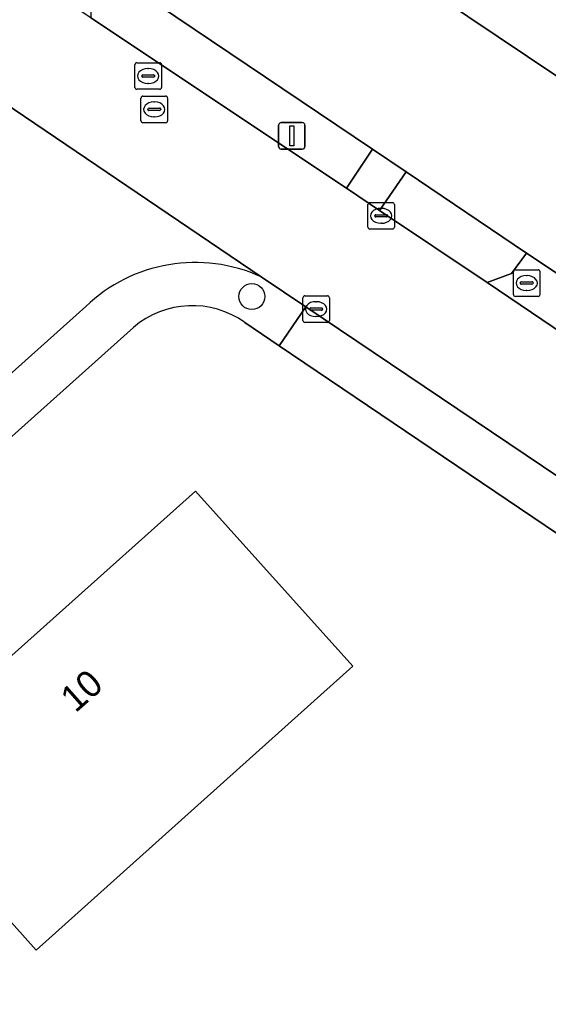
# Model space of a CAD drawing. Extents: x 163266 to 164362, y 381528 to 382286.
# Drawn here: x 164027.8 to 164047.7, y 381843.46 to 381880.07 of the extents above; entities that cross this region are included whole.
import ezdxf

# ---------------------------------------------------------------- set-up
doc = ezdxf.new("R2010")
doc.units = 0
for name, color, linetype in [('IMGEO_Boom', 7, 'Continuous'), ('IMGEO_Brandkraan', 7, 'Continuous'), ('IMGEO_Erf', 7, 'Continuous'), ('IMGEO_Groenvoorziening', 7, 'Continuous'), ('IMGEO_Kolk', 7, 'Continuous'), ('IMGEO_Lichtmast', 7, 'Continuous'), ('IMGEO_Pand', 7, 'Continuous'), ('IMGEO_Pand_nummerreeks', 7, 'Continuous'), ('IMGEO_Rijbaan_lokaal_open', 7, 'Continuous'), ('IMGEO_Rioolput', 7, 'Continuous'), ('IMGEO_Voetpad_halfverhard', 7, 'Continuous'), ('IMGEO_Voetpad_open', 7, 'Continuous')]:
    doc.layers.add(name, color=color, linetype=linetype)

msp = doc.modelspace()

# ---------------------------------------------------------------- linework, layer by layer
at = {"layer": 'IMGEO_Boom'}
msp.add_circle((164036.541, 381869.643), 0.489, dxfattribs=at)
at = {"layer": 'IMGEO_Brandkraan'}
for p, q in [((164046.378, 381869.725), (164046.378, 381870.577)), ((164046.453, 381870.651), (164047.305, 381870.651)), ((164046.866, 381870.431), (164046.891, 381870.431)), ((164047.379, 381870.577), (164047.379, 381869.725)), ((164046.637, 381870.145), (164046.637, 381870.157)), ((164047.075, 381870.108), (164046.677, 381870.108)), ((164046.68, 381870.194), (164047.078, 381870.194)), ((164047.121, 381870.157), (164047.121, 381870.145)), ((164047.305, 381869.651), (164046.453, 381869.651)), ((164046.889, 381869.871), (164046.864, 381869.871))]:
    msp.add_line(p, q, dxfattribs=at)
for points in [[(164046.378, 381869.725), (164046.378, 381870.577)], [(164046.453, 381870.651), (164047.305, 381870.651)], [(164047.379, 381870.577), (164047.379, 381869.725)], [(164047.305, 381869.651), (164046.453, 381869.651)]]:
    msp.add_lwpolyline(points, dxfattribs=at)
for centre, radius, start, end in [((164046.455, 381870.575), 0.0765, 91.552, 178.448), ((164046.455, 381870.575), 0.0765, 91.552, 178.448), ((164047.303, 381870.575), 0.0765, 1.552, 88.448), ((164047.303, 381870.575), 0.0765, 1.552, 88.448), ((164046.677, 381870.154), 0.0403, 85.8775, 175.7526), ((164046.674, 381870.144), 0.0366, 178.938, 274.7102), ((164047.078, 381870.151), 0.043, 264.8664, 352.4533), ((164047.082, 381870.156), 0.0386, 1.7309, 96.639), ((164046.455, 381869.727), 0.0765, 181.552, 268.448), ((164046.455, 381869.727), 0.0765, 181.552, 268.448), ((164047.303, 381869.727), 0.0765, 271.552, 358.448), ((164047.303, 381869.727), 0.0765, 271.552, 358.448)]:
    msp.add_arc(centre, radius, start, end, dxfattribs=at)
for centre, major_axis, ratio, start_param, end_param in [((164046.865, 381870.151), (-0.387, 0.002), 0.722429, 4.712389, 7.853982), ((164046.89, 381870.151), (-0.39, 0.002), 0.717154, 1.570796, 4.712389)]:
    msp.add_ellipse(centre, major_axis=major_axis, ratio=ratio, start_param=start_param, end_param=end_param, dxfattribs=at)
at = {"layer": 'IMGEO_Erf'}
for points in [[(164055.301, 381883.862), (164050.29, 381876.406), (164037.934, 381884.709), (164042.945, 381892.165)], [(164022.506, 381851.666), (164034.418, 381862.323), (164040.335, 381855.737), (164028.428, 381845.055)]]:
    msp.add_lwpolyline(points, close=True, dxfattribs=at)
for points in [[(164030.999, 381881.988), (164041.078, 381875.19), (164042.347, 381874.343), (164046.869, 381871.277), (164050.464, 381868.875), (164051.85, 381867.938), (164056.445, 381864.849), (164060.502, 381862.127), (164061.626, 381861.38), (164070.012, 381855.689), (164088.057, 381843.58)], [(164082.48, 381837.331), (164082.23, 381837.529), (164074.314, 381842.937), (164073.194, 381843.732), (164065.516, 381848.902), (164060.897, 381852.025), (164037.574, 381867.791), (164036.279, 381868.667)], [(164032.089, 381868.482), (164024.506, 381861.698), (164023.513, 381860.781), (164018.964, 381856.717), (164015.222, 381853.377), (164011.317, 381849.862), (164007.28, 381846.23), (164005.236, 381844.39), (164002.603, 381842.006), (163996.129, 381836.145), (163993.15, 381833.516), (163988.909, 381829.691), (163987.827, 381828.705), (163977.86, 381819.863), (163977.933, 381819.715), (163968.392, 381811.087), (163967.388, 381810.18), (163960.895, 381804.406)]]:
    msp.add_lwpolyline(points, dxfattribs=at)
msp.add_arc((164034.302, 381865.903), 3.398, 54.4237, 130.6325, dxfattribs=at)
at = {"layer": 'IMGEO_Groenvoorziening'}
for points in [[(164036.279, 381868.667), (164037.574, 381867.791), (164038.576, 381869.252), (164036.893, 381870.385)], [(164030.291, 381869.269), (164023.318, 381863.024), (164024.506, 381861.698), (164032.089, 381868.482)]]:
    msp.add_lwpolyline(points, dxfattribs=at)
for centre, radius, start, end in [((164034.414, 381864.967), 5.958, 65.4088, 133.7803), ((164034.302, 381865.903), 3.398, 54.4237, 130.6325)]:
    msp.add_arc(centre, radius, start, end, dxfattribs=at)
at = {"layer": 'IMGEO_Kolk'}
for p, q in [((164040.903, 381872.256), (164040.903, 381873.108)), ((164040.978, 381873.182), (164041.83, 381873.182)), ((164041.391, 381872.962), (164041.416, 381872.962)), ((164041.904, 381873.108), (164041.904, 381872.256)), ((164041.162, 381872.676), (164041.162, 381872.688)), ((164041.6, 381872.639), (164041.202, 381872.639)), ((164041.205, 381872.725), (164041.603, 381872.725)), ((164041.646, 381872.688), (164041.646, 381872.676)), ((164041.414, 381872.402), (164041.389, 381872.402)), ((164041.83, 381872.182), (164040.978, 381872.182)), ((164038.533, 381869.671), (164039.385, 381869.671)), ((164038.458, 381868.745), (164038.458, 381869.597)), ((164038.946, 381869.451), (164038.971, 381869.451)), ((164039.459, 381869.597), (164039.459, 381868.745)), ((164038.717, 381869.165), (164038.717, 381869.177)), ((164039.155, 381869.128), (164038.757, 381869.128)), ((164038.76, 381869.214), (164039.158, 381869.214)), ((164039.201, 381869.177), (164039.201, 381869.165)), ((164039.385, 381868.671), (164038.533, 381868.671)), ((164038.969, 381868.891), (164038.944, 381868.891))]:
    msp.add_line(p, q, dxfattribs=at)
for points in [[(164040.903, 381872.256), (164040.903, 381873.108)], [(164040.978, 381873.182), (164041.83, 381873.182)], [(164041.904, 381873.108), (164041.904, 381872.256)], [(164041.83, 381872.182), (164040.978, 381872.182)], [(164038.533, 381869.671), (164039.385, 381869.671)], [(164038.458, 381868.745), (164038.458, 381869.597)], [(164039.459, 381869.597), (164039.459, 381868.745)], [(164039.385, 381868.671), (164038.533, 381868.671)]]:
    msp.add_lwpolyline(points, dxfattribs=at)
for centre, radius, start, end in [((164040.98, 381873.106), 0.0765, 91.552, 178.448), ((164040.98, 381873.106), 0.0765, 91.552, 178.448), ((164041.828, 381873.106), 0.0765, 1.552, 88.448), ((164041.828, 381873.106), 0.0765, 1.552, 88.448), ((164041.202, 381872.685), 0.0403, 85.8775, 175.7526), ((164041.199, 381872.675), 0.0366, 178.938, 274.7102), ((164041.603, 381872.682), 0.043, 264.8664, 352.4533), ((164041.607, 381872.687), 0.0386, 1.7309, 96.639), ((164040.98, 381872.258), 0.0765, 181.552, 268.448), ((164040.98, 381872.258), 0.0765, 181.552, 268.448), ((164041.828, 381872.258), 0.0765, 271.552, 358.448), ((164041.828, 381872.258), 0.0765, 271.552, 358.448), ((164038.535, 381869.595), 0.0765, 91.552, 178.448), ((164038.535, 381869.595), 0.0765, 91.552, 178.448), ((164039.383, 381869.595), 0.0765, 1.552, 88.448), ((164039.383, 381869.595), 0.0765, 1.552, 88.448), ((164038.757, 381869.174), 0.0403, 85.8775, 175.7526), ((164038.754, 381869.164), 0.0366, 178.938, 274.7102), ((164039.158, 381869.171), 0.043, 264.8664, 352.4533), ((164039.162, 381869.176), 0.0386, 1.7309, 96.639), ((164038.535, 381868.747), 0.0765, 181.552, 268.448), ((164038.535, 381868.747), 0.0765, 181.552, 268.448), ((164039.383, 381868.747), 0.0765, 271.552, 358.448), ((164039.383, 381868.747), 0.0765, 271.552, 358.448)]:
    msp.add_arc(centre, radius, start, end, dxfattribs=at)
for centre, major_axis, ratio, start_param, end_param in [((164041.39, 381872.682), (-0.387, 0.002), 0.722429, 4.712389, 7.853982), ((164041.415, 381872.682), (-0.39, 0.002), 0.717154, 1.570796, 4.712389), ((164038.945, 381869.171), (-0.387, 0.002), 0.722429, 4.712389, 7.853982), ((164038.97, 381869.171), (-0.39, 0.002), 0.717154, 1.570796, 4.712389)]:
    msp.add_ellipse(centre, major_axis=major_axis, ratio=ratio, start_param=start_param, end_param=end_param, dxfattribs=at)
at = {"layer": 'IMGEO_Lichtmast'}
for p, q in [((164037.549, 381875.29), (164037.549, 381876.09)), ((164037.549, 381876.09), (164037.549, 381875.29)), ((164037.649, 381876.19), (164038.439, 381876.19)), ((164038.439, 381876.19), (164037.649, 381876.19)), ((164038.539, 381876.09), (164038.539, 381875.29)), ((164038.539, 381875.29), (164038.539, 381876.09)), ((164038.439, 381875.19), (164037.649, 381875.19)), ((164037.649, 381875.19), (164038.439, 381875.19))]:
    msp.add_line(p, q, dxfattribs=at)
msp.add_lwpolyline([(164037.969, 381876.065), (164038.119, 381876.065), (164038.119, 381875.315), (164037.969, 381875.315), (164037.969, 381876.065)], dxfattribs=at)
for centre, start, end in [((164037.649, 381876.09), 90, 180), ((164037.649, 381876.09), 90, 180), ((164038.439, 381876.09), 0, 90), ((164038.439, 381876.09), 360, 90), ((164037.649, 381875.29), 180, 270), ((164037.649, 381875.29), 180, 270), ((164038.439, 381875.29), 270, 0), ((164038.439, 381875.29), 270, 0)]:
    msp.add_arc(centre, 0.1, start, end, dxfattribs=at)
at = {"layer": 'IMGEO_Pand'}
for points in [[(164050.29, 381876.406), (164055.301, 381883.862), (164042.945, 381892.165), (164037.934, 381884.709)], [(164028.428, 381845.055), (164040.335, 381855.737), (164034.418, 381862.323), (164022.506, 381851.666)]]:
    msp.add_lwpolyline(points, close=True, dxfattribs=at)
at = {"layer": 'IMGEO_Rijbaan_lokaal_open'}
for points in [[(163998.571, 381897.023), (163999, 381896.735), (163999.804, 381896.196), (163999.429, 381895.594), (163999.796, 381895.348), (164001.074, 381894.49), (164006.028, 381891.166), (164017.924, 381883.184), (164019.023, 381882.448), (164022.652, 381880.012), (164025.646, 381878.003), (164036.893, 381870.385), (164038.576, 381869.252), (164061.479, 381853.831), (164067.085, 381850.057), (164074.222, 381845.198), (164075.369, 381844.441), (164083.195, 381839.066), (164084.215, 381838.47)], [(164087.394, 381841.853), (164087.024, 381842.107), (164069.1, 381854.192), (164060.623, 381859.907), (164059.455, 381860.697), (164055.995, 381863.023), (164050.572, 381866.67), (164049.933, 381867.099), (164045.389, 381870.177), (164041.338, 381872.887), (164040.101, 381873.72), (164030.485, 381880.129), (164025.787, 381883.247)], [(164036.893, 381870.385), (164025.646, 381878.003)], [(163966.045, 381811.633), (163967.113, 381812.548), (163968.97, 381814.303), (163976.655, 381821.186), (163986.562, 381830.06), (163987.615, 381831.052), (163991.405, 381834.479), (163995.302, 381837.956), (164001.317, 381843.33), (164005.596, 381847.153), (164010.686, 381851.711), (164013.509, 381854.239), (164018.289, 381858.52), (164022.308, 381862.12), (164023.318, 381863.024), (164030.291, 381869.269)]]:
    msp.add_lwpolyline(points, dxfattribs=at)
msp.add_arc((164034.414, 381864.967), 5.958, 65.4088, 133.7803, dxfattribs=at)
at = {"layer": 'IMGEO_Rioolput'}
for p, q in [((164032.218, 381878.442), (164033.07, 381878.442)), ((164032.143, 381877.516), (164032.143, 381878.368)), ((164032.631, 381878.222), (164032.656, 381878.222)), ((164033.144, 381878.368), (164033.144, 381877.516)), ((164032.402, 381877.936), (164032.402, 381877.948)), ((164032.84, 381877.899), (164032.442, 381877.899)), ((164032.445, 381877.985), (164032.843, 381877.985)), ((164032.886, 381877.948), (164032.886, 381877.936)), ((164033.07, 381877.442), (164032.218, 381877.442)), ((164032.654, 381877.662), (164032.629, 381877.662)), ((164032.371, 381876.261), (164032.371, 381877.113)), ((164032.446, 381877.187), (164033.298, 381877.187)), ((164032.859, 381876.967), (164032.884, 381876.967)), ((164033.372, 381877.113), (164033.372, 381876.261)), ((164032.63, 381876.681), (164032.63, 381876.693)), ((164033.068, 381876.644), (164032.67, 381876.644)), ((164032.673, 381876.73), (164033.071, 381876.73)), ((164033.114, 381876.693), (164033.114, 381876.681)), ((164032.882, 381876.407), (164032.857, 381876.407)), ((164033.298, 381876.187), (164032.446, 381876.187))]:
    msp.add_line(p, q, dxfattribs=at)
for points in [[(164032.218, 381878.442), (164033.07, 381878.442)], [(164032.143, 381877.516), (164032.143, 381878.368)], [(164033.144, 381878.368), (164033.144, 381877.516)], [(164033.07, 381877.442), (164032.218, 381877.442)], [(164032.371, 381876.261), (164032.371, 381877.113)], [(164032.446, 381877.187), (164033.298, 381877.187)], [(164033.372, 381877.113), (164033.372, 381876.261)], [(164033.298, 381876.187), (164032.446, 381876.187)]]:
    msp.add_lwpolyline(points, dxfattribs=at)
for centre, radius, start, end in [((164032.22, 381878.366), 0.0765, 91.552, 178.448), ((164032.22, 381878.366), 0.0765, 91.552, 178.448), ((164033.068, 381878.366), 0.0765, 1.552, 88.448), ((164033.068, 381878.366), 0.0765, 1.552, 88.448), ((164032.442, 381877.945), 0.0403, 85.8775, 175.7526), ((164032.439, 381877.935), 0.0366, 178.938, 274.7102), ((164032.843, 381877.942), 0.043, 264.8664, 352.4533), ((164032.847, 381877.947), 0.0386, 1.7309, 96.639), ((164032.22, 381877.518), 0.0765, 181.552, 268.448), ((164032.22, 381877.518), 0.0765, 181.552, 268.448), ((164033.068, 381877.518), 0.0765, 271.552, 358.448), ((164033.068, 381877.518), 0.0765, 271.552, 358.448), ((164032.448, 381877.111), 0.0765, 91.552, 178.448), ((164032.448, 381877.111), 0.0765, 91.552, 178.448), ((164033.296, 381877.111), 0.0765, 1.552, 88.448), ((164033.296, 381877.111), 0.0765, 1.552, 88.448), ((164032.67, 381876.69), 0.0403, 85.8775, 175.7526), ((164032.667, 381876.68), 0.0366, 178.938, 274.7102), ((164033.071, 381876.687), 0.043, 264.8664, 352.4533), ((164033.075, 381876.692), 0.0386, 1.7309, 96.639), ((164032.448, 381876.263), 0.0765, 181.552, 268.448), ((164032.448, 381876.263), 0.0765, 181.552, 268.448), ((164033.296, 381876.263), 0.0765, 271.552, 358.448), ((164033.296, 381876.263), 0.0765, 271.552, 358.448)]:
    msp.add_arc(centre, radius, start, end, dxfattribs=at)
for centre, major_axis, ratio, start_param, end_param in [((164032.63, 381877.942), (-0.387, 0.002), 0.722429, 4.712389, 7.853982), ((164032.655, 381877.942), (-0.39, 0.002), 0.717154, 1.570796, 4.712389), ((164032.858, 381876.687), (-0.387, 0.002), 0.722429, 4.712389, 7.853982), ((164032.883, 381876.687), (-0.39, 0.002), 0.717154, 1.570796, 4.712389)]:
    msp.add_ellipse(centre, major_axis=major_axis, ratio=ratio, start_param=start_param, end_param=end_param, dxfattribs=at)
at = {"layer": 'IMGEO_Voetpad_halfverhard'}
for points in [[(164041.078, 381875.19), (164030.999, 381881.988), (164030.478, 381881.167), (164030.485, 381880.129), (164040.101, 381873.72)], [(164041.338, 381872.887), (164045.389, 381870.177), (164046.313, 381870.513), (164046.869, 381871.277), (164042.347, 381874.343)], [(164038.576, 381869.252), (164037.574, 381867.791), (164060.897, 381852.025), (164061.431, 381852.727), (164061.479, 381853.831)]]:
    msp.add_lwpolyline(points, close=True, dxfattribs=at)
at = {"layer": 'IMGEO_Voetpad_open'}
for points in [[(164041.078, 381875.19), (164040.101, 381873.72), (164041.338, 381872.887), (164042.347, 381874.343)], [(164049.933, 381867.099), (164049.906, 381868.076), (164050.464, 381868.875), (164046.869, 381871.277), (164046.313, 381870.513), (164045.389, 381870.177)]]:
    msp.add_lwpolyline(points, close=True, dxfattribs=at)

# ---------------------------------------------------------------- texts
at = {"layer": 'IMGEO_Pand_nummerreeks'}
msp.add_text('10', height=1, rotation=41.4662, dxfattribs=at).set_placement((164029.904, 381853.953))

doc.saveas('drawing.dxf')
